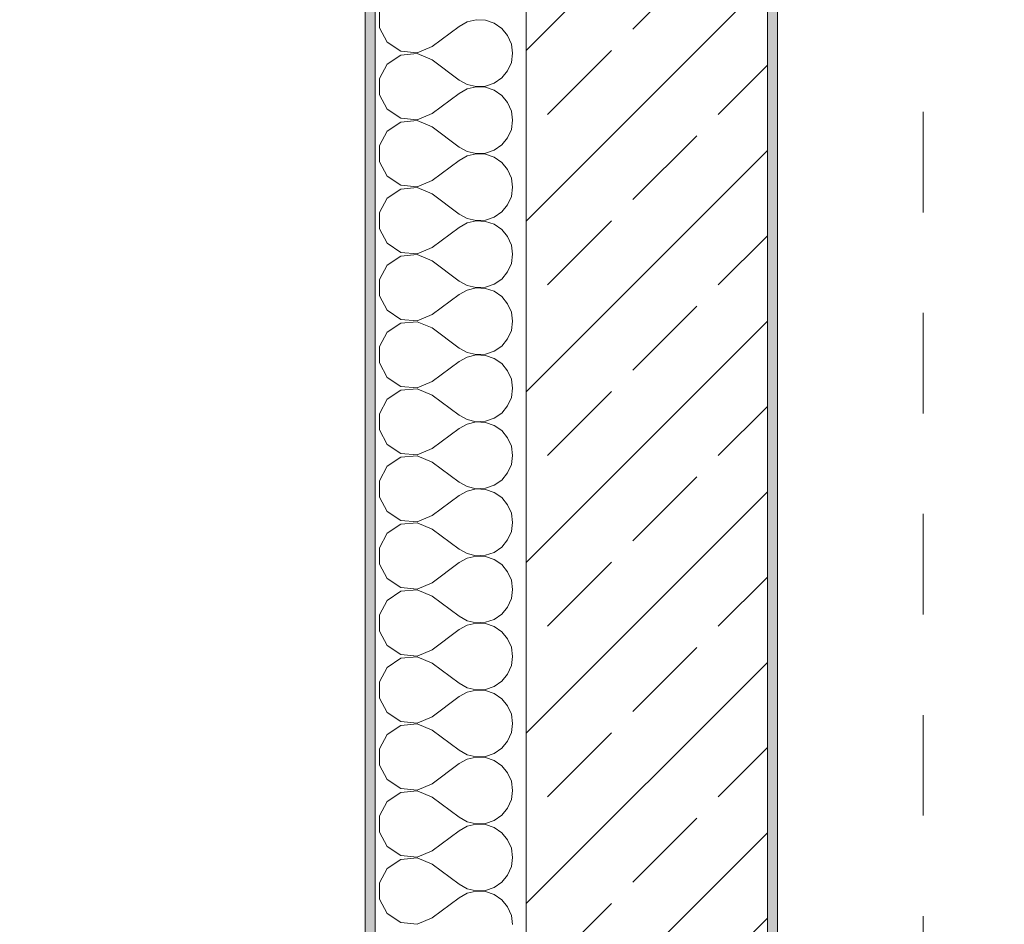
# Model space of a CAD drawing. Header units: metres. Extents: x -3.6 to 84.5, y -11 to 16.8.
# Tile 401 of 656: x 43.4 to 44.4, y -6.5 to -5.6. Entities that reach past the tile are written whole.
import ezdxf

# ---------------------------------------------------------------- set-up
doc = ezdxf.new("R2010")
doc.units = ezdxf.units.M
doc.header["$MEASUREMENT"] = 0
for name, pattern in [('Strichlinie doppelt', [0.546806, 0.264583, -0.105833, 0.070556, -0.105833]), ('Untersicht', [0.1, 0.075, -0.025]), ('Wipeout_Contour', [1, 0, -1])]:
    doc.linetypes.add(name, pattern=pattern)
for name, color, linetype in [('152 - Bemaßung_ Beschriftung.Ausbau', 7, 'Continuous'), ('301 - Elemente.Linie', 7, 'Continuous'), ('451 - Universal.Achsen Raster', 7, 'Continuous'), ('603 - Struktur.Bodenplatte_ Decke Roh', 7, 'Continuous'), ('604 - Struktur.Wand Aussen', 7, 'Continuous')]:
    doc.layers.add(name, color=color, linetype=linetype)
doc.styles.add('ERSTELLTER_STIL_2', font='txt')
doc.dimstyles.new('ERSTELLTER_STIL__3', dxfattribs={"dimtxt": 0.1, "dimasz": 0.0532, "dimexe": 0.18, "dimexo": 0.0625, "dimgap": 0, "dimtad": 1, "dimtih": 1, "dimtoh": 1, "dimzin": 0, "dimdsep": 46, "dimtxsty": 'ERSTELLTER_STIL_2', "dimblk": 'ARROWHEAD_2', "dimblk1": 'ARROWHEAD_2', "dimblk2": 'ARROWHEAD_2', "dimcen": 0.09, "dimse1": 1, "dimse2": 1, "dimclrd": 7, "dimclre": 7, "dimclrt": 7, "dimazin": 0, "dimtfac": 1, "dimtdec": 4, "dimtmove": 0, "dimatfit": 3, "dimfxl": 1, "dimtolj": 1, "dimtzin": 0, "dimarcsym": 0})
doc.dimstyles.new('ERSTELLTER_STIL__4', dxfattribs={"dimtxt": 0.1, "dimasz": 0.0532, "dimexe": 0.18, "dimexo": 0.0625, "dimgap": 0, "dimtad": 1, "dimtih": 1, "dimtoh": 1, "dimzin": 0, "dimdsep": 46, "dimtxsty": 'ERSTELLTER_STIL_2', "dimblk": 'ARROWHEAD_2', "dimblk1": 'ARROWHEAD_2', "dimblk2": 'ARROWHEAD_2', "dimcen": 0.09, "dimse1": 1, "dimse2": 1, "dimclrd": 7, "dimclre": 7, "dimclrt": 7, "dimazin": 0, "dimtfac": 1, "dimtdec": 4, "dimtmove": 2, "dimatfit": 3, "dimfxl": 1, "dimtolj": 1, "dimtzin": 0, "dimarcsym": 0})

# ---------------------------------------------------------------- blocks, each defined once
blk = doc.blocks.new('*X221')
at = {"layer": '604 - Struktur.Wand Aussen', "color": 7, "linetype": 'Continuous', "lineweight": 5}
for p, q in [((43.74434, -5.62521), (43.74434, -5.64144)), ((43.79667, -5.65999), (43.82333, -5.63999)), ((43.83138, -5.63554), (43.82333, -5.63999)), ((43.84034, -5.63346), (43.83138, -5.63554)), ((43.84953, -5.63391), (43.84034, -5.63346)), ((43.85824, -5.63684), (43.84953, -5.63391)), ((43.86582, -5.64205), (43.85824, -5.63684)), ((43.74434, -5.64144), (43.75201, -5.65575)), ((43.87169, -5.64913), (43.86582, -5.64205)), ((43.8754, -5.65755), (43.87169, -5.64913)), ((43.75201, -5.65575), (43.76553, -5.66474)), ((43.7817, -5.66628), (43.79667, -5.65999)), ((43.87667, -5.66666), (43.8754, -5.65755)), ((43.76553, -5.66857), (43.75201, -5.67756)), ((43.76553, -5.66474), (43.7817, -5.66628)), ((43.7817, -5.66704), (43.76553, -5.66857)), ((43.79667, -5.67333), (43.7817, -5.66704)), ((43.8754, -5.67577), (43.87667, -5.66666)), ((43.75201, -5.67756), (43.74434, -5.69187)), ((43.79667, -5.67333), (43.82333, -5.69333)), ((43.87169, -5.68418), (43.8754, -5.67577)), ((43.86582, -5.69126), (43.87169, -5.68418)), ((43.74434, -5.69187), (43.74434, -5.70811)), ((43.82333, -5.69333), (43.83138, -5.69778)), ((43.83138, -5.69778), (43.84034, -5.69986)), ((43.84953, -5.69941), (43.85824, -5.69647)), ((43.85824, -5.69647), (43.86582, -5.69126)), ((43.74434, -5.70811), (43.75201, -5.72242)), ((43.79667, -5.72666), (43.82333, -5.70666)), ((43.83138, -5.70221), (43.82333, -5.70666)), ((43.84034, -5.70013), (43.83138, -5.70221)), ((43.84034, -5.69986), (43.84953, -5.69941)), ((43.84953, -5.70057), (43.84034, -5.70013)), ((43.85824, -5.70351), (43.84953, -5.70057)), ((43.86582, -5.70872), (43.85824, -5.70351)), ((43.87169, -5.7158), (43.86582, -5.70872)), ((43.8754, -5.72422), (43.87169, -5.7158)), ((43.75201, -5.72242), (43.76553, -5.73141)), ((43.7817, -5.73294), (43.79667, -5.72666)), ((43.87667, -5.73333), (43.8754, -5.72422)), ((43.76553, -5.73524), (43.75201, -5.74423)), ((43.76553, -5.73141), (43.7817, -5.73294)), ((43.7817, -5.73371), (43.76553, -5.73524)), ((43.79667, -5.73999), (43.7817, -5.73371)), ((43.8754, -5.74243), (43.87667, -5.73333)), ((43.75201, -5.74423), (43.74434, -5.75854)), ((43.79667, -5.73999), (43.82333, -5.75999)), ((43.87169, -5.75085), (43.8754, -5.74243)), ((43.85824, -5.76314), (43.86582, -5.75793)), ((43.86582, -5.75793), (43.87169, -5.75085)), ((43.74434, -5.75854), (43.74434, -5.77478)), ((43.82333, -5.75999), (43.83138, -5.76444)), ((43.83138, -5.76444), (43.84034, -5.76652)), ((43.84034, -5.76679), (43.83138, -5.76888)), ((43.84034, -5.76652), (43.84953, -5.76608)), ((43.84953, -5.76724), (43.84034, -5.76679)), ((43.84953, -5.76608), (43.85824, -5.76314)), ((43.85824, -5.77018), (43.84953, -5.76724)), ((43.74434, -5.77478), (43.75201, -5.78909)), ((43.79667, -5.79333), (43.82333, -5.77333)), ((43.83138, -5.76888), (43.82333, -5.77333)), ((43.86582, -5.77539), (43.85824, -5.77018)), ((43.87169, -5.78247), (43.86582, -5.77539)), ((43.8754, -5.79088), (43.87169, -5.78247)), ((43.75201, -5.78909), (43.76553, -5.79808)), ((43.7817, -5.79961), (43.79667, -5.79333)), ((43.87667, -5.79999), (43.8754, -5.79088)), ((43.76553, -5.80191), (43.75201, -5.8109)), ((43.76553, -5.79808), (43.7817, -5.79961)), ((43.7817, -5.80037), (43.76553, -5.80191)), ((43.79667, -5.80666), (43.7817, -5.80037)), ((43.79667, -5.80666), (43.82333, -5.82666)), ((43.8754, -5.8091), (43.87667, -5.79999)), ((43.75201, -5.8109), (43.74434, -5.82521)), ((43.87169, -5.81752), (43.8754, -5.8091)), ((43.74434, -5.82521), (43.74434, -5.84144)), ((43.82333, -5.82666), (43.83138, -5.83111)), ((43.85824, -5.82981), (43.86582, -5.8246)), ((43.86582, -5.8246), (43.87169, -5.81752)), ((43.83138, -5.83554), (43.82333, -5.83999)), ((43.83138, -5.83111), (43.84034, -5.83319)), ((43.84034, -5.83346), (43.83138, -5.83554)), ((43.84034, -5.83319), (43.84953, -5.83275)), ((43.84953, -5.83391), (43.84034, -5.83346)), ((43.84953, -5.83275), (43.85824, -5.82981)), ((43.85824, -5.83684), (43.84953, -5.83391)), ((43.74434, -5.84144), (43.75201, -5.85575)), ((43.79667, -5.85999), (43.82333, -5.83999)), ((43.86582, -5.84205), (43.85824, -5.83684)), ((43.87169, -5.84913), (43.86582, -5.84205)), ((43.75201, -5.85575), (43.76553, -5.86474)), ((43.8754, -5.85755), (43.87169, -5.84913)), ((43.76553, -5.86474), (43.7817, -5.86628)), ((43.7817, -5.86628), (43.79667, -5.85999)), ((43.87667, -5.86666), (43.8754, -5.85755)), ((43.76553, -5.86857), (43.75201, -5.87756)), ((43.7817, -5.86704), (43.76553, -5.86857)), ((43.79667, -5.87333), (43.7817, -5.86704)), ((43.79667, -5.87333), (43.82333, -5.89333)), ((43.8754, -5.87577), (43.87667, -5.86666)), ((43.75201, -5.87756), (43.74434, -5.89187)), ((43.86582, -5.89126), (43.87169, -5.88418)), ((43.87169, -5.88418), (43.8754, -5.87577)), ((43.74434, -5.89187), (43.74434, -5.90811)), ((43.82333, -5.89333), (43.83138, -5.89778)), ((43.85824, -5.89647), (43.86582, -5.89126)), ((43.83138, -5.90221), (43.82333, -5.90666)), ((43.83138, -5.89778), (43.84034, -5.89986)), ((43.84034, -5.90013), (43.83138, -5.90221)), ((43.84034, -5.89986), (43.84953, -5.89941)), ((43.84953, -5.90057), (43.84034, -5.90013)), ((43.84953, -5.89941), (43.85824, -5.89647)), ((43.85824, -5.90351), (43.84953, -5.90057)), ((43.86582, -5.90872), (43.85824, -5.90351)), ((43.74434, -5.90811), (43.75201, -5.92242)), ((43.79667, -5.92666), (43.82333, -5.90666)), ((43.87169, -5.9158), (43.86582, -5.90872)), ((43.75201, -5.92242), (43.76553, -5.93141)), ((43.8754, -5.92422), (43.87169, -5.9158)), ((43.87667, -5.93333), (43.8754, -5.92422)), ((43.76553, -5.93141), (43.7817, -5.93294)), ((43.7817, -5.93371), (43.76553, -5.93524)), ((43.7817, -5.93294), (43.79667, -5.92666)), ((43.79667, -5.93999), (43.7817, -5.93371)), ((43.8754, -5.94243), (43.87667, -5.93333)), ((43.76553, -5.93524), (43.75201, -5.94423)), ((43.79667, -5.93999), (43.82333, -5.95999)), ((43.87169, -5.95085), (43.8754, -5.94243)), ((43.75201, -5.94423), (43.74434, -5.95854)), ((43.86582, -5.95793), (43.87169, -5.95085)), ((43.74434, -5.95854), (43.74434, -5.97478)), ((43.82333, -5.95999), (43.83138, -5.96444)), ((43.84953, -5.96608), (43.85824, -5.96314)), ((43.85824, -5.96314), (43.86582, -5.95793)), ((43.79667, -5.99333), (43.82333, -5.97333)), ((43.83138, -5.96888), (43.82333, -5.97333)), ((43.83138, -5.96444), (43.84034, -5.96652)), ((43.84034, -5.96679), (43.83138, -5.96888)), ((43.84034, -5.96652), (43.84953, -5.96608)), ((43.84953, -5.96724), (43.84034, -5.96679)), ((43.85824, -5.97018), (43.84953, -5.96724)), ((43.86582, -5.97539), (43.85824, -5.97018)), ((43.74434, -5.97478), (43.75201, -5.98909)), ((43.87169, -5.98247), (43.86582, -5.97539)), ((43.8754, -5.99088), (43.87169, -5.98247)), ((43.75201, -5.98909), (43.76553, -5.99808)), ((43.87667, -5.99999), (43.8754, -5.99088)), ((43.76553, -6.00191), (43.75201, -6.0109)), ((43.76553, -5.99808), (43.7817, -5.99961)), ((43.7817, -6.00037), (43.76553, -6.00191)), ((43.7817, -5.99961), (43.79667, -5.99333)), ((43.79667, -6.00666), (43.7817, -6.00037)), ((43.8754, -6.0091), (43.87667, -5.99999)), ((43.75201, -6.0109), (43.74434, -6.02521)), ((43.79667, -6.00666), (43.82333, -6.02666)), ((43.87169, -6.01752), (43.8754, -6.0091)), ((43.86582, -6.0246), (43.87169, -6.01752)), ((43.74434, -6.02521), (43.74434, -6.04144)), ((43.82333, -6.02666), (43.83138, -6.03111)), ((43.83138, -6.03111), (43.84034, -6.03319)), ((43.84953, -6.03275), (43.85824, -6.02981)), ((43.85824, -6.02981), (43.86582, -6.0246)), ((43.74434, -6.04144), (43.75201, -6.05575)), ((43.79667, -6.05999), (43.82333, -6.03999)), ((43.83138, -6.03554), (43.82333, -6.03999)), ((43.84034, -6.03346), (43.83138, -6.03554)), ((43.84034, -6.03319), (43.84953, -6.03275)), ((43.84953, -6.03391), (43.84034, -6.03346)), ((43.85824, -6.03684), (43.84953, -6.03391)), ((43.86582, -6.04205), (43.85824, -6.03684)), ((43.87169, -6.04913), (43.86582, -6.04205)), ((43.8754, -6.05755), (43.87169, -6.04913)), ((43.75201, -6.05575), (43.76553, -6.06474)), ((43.7817, -6.06628), (43.79667, -6.05999)), ((43.87667, -6.06666), (43.8754, -6.05755)), ((43.76553, -6.06857), (43.75201, -6.07756)), ((43.76553, -6.06474), (43.7817, -6.06628)), ((43.7817, -6.06704), (43.76553, -6.06857)), ((43.79667, -6.07333), (43.7817, -6.06704)), ((43.8754, -6.07577), (43.87667, -6.06666)), ((43.75201, -6.07756), (43.74434, -6.09187)), ((43.79667, -6.07333), (43.82333, -6.09333)), ((43.87169, -6.08418), (43.8754, -6.07577)), ((43.86582, -6.09126), (43.87169, -6.08418)), ((43.74434, -6.09187), (43.74434, -6.10811)), ((43.82333, -6.09333), (43.83138, -6.09778)), ((43.83138, -6.09778), (43.84034, -6.09986)), ((43.84034, -6.10013), (43.83138, -6.10221)), ((43.84034, -6.09986), (43.84953, -6.09941)), ((43.84953, -6.10057), (43.84034, -6.10013)), ((43.84953, -6.09941), (43.85824, -6.09647)), ((43.85824, -6.10351), (43.84953, -6.10057)), ((43.85824, -6.09647), (43.86582, -6.09126)), ((43.74434, -6.10811), (43.75201, -6.12242)), ((43.79667, -6.12666), (43.82333, -6.10666)), ((43.83138, -6.10221), (43.82333, -6.10666)), ((43.86582, -6.10872), (43.85824, -6.10351)), ((43.87169, -6.1158), (43.86582, -6.10872)), ((43.8754, -6.12422), (43.87169, -6.1158)), ((43.75201, -6.12242), (43.76553, -6.13141)), ((43.7817, -6.13294), (43.79667, -6.12666)), ((43.87667, -6.13333), (43.8754, -6.12422)), ((43.76553, -6.13524), (43.75201, -6.14423)), ((43.76553, -6.13141), (43.7817, -6.13294)), ((43.7817, -6.13371), (43.76553, -6.13524)), ((43.79667, -6.13999), (43.7817, -6.13371)), ((43.79667, -6.13999), (43.82333, -6.15999)), ((43.8754, -6.14243), (43.87667, -6.13333)), ((43.75201, -6.14423), (43.74434, -6.15854)), ((43.87169, -6.15085), (43.8754, -6.14243)), ((43.74434, -6.15854), (43.74434, -6.17478)), ((43.85824, -6.16314), (43.86582, -6.15793)), ((43.86582, -6.15793), (43.87169, -6.15085)), ((43.82333, -6.15999), (43.83138, -6.16444)), ((43.83138, -6.16888), (43.82333, -6.17333)), ((43.83138, -6.16444), (43.84034, -6.16652)), ((43.84034, -6.16679), (43.83138, -6.16888)), ((43.84034, -6.16652), (43.84953, -6.16608)), ((43.84953, -6.16724), (43.84034, -6.16679)), ((43.84953, -6.16608), (43.85824, -6.16314)), ((43.85824, -6.17018), (43.84953, -6.16724)), ((43.74434, -6.17478), (43.75201, -6.18909)), ((43.79667, -6.19333), (43.82333, -6.17333)), ((43.86582, -6.17539), (43.85824, -6.17018)), ((43.87169, -6.18247), (43.86582, -6.17539)), ((43.8754, -6.19088), (43.87169, -6.18247)), ((43.75201, -6.18909), (43.76553, -6.19808)), ((43.76553, -6.19808), (43.7817, -6.19961)), ((43.7817, -6.19961), (43.79667, -6.19333)), ((43.87667, -6.19999), (43.8754, -6.19088)), ((43.76553, -6.20191), (43.75201, -6.2109)), ((43.7817, -6.20037), (43.76553, -6.20191)), ((43.79667, -6.20666), (43.7817, -6.20037)), ((43.79667, -6.20666), (43.82333, -6.22666)), ((43.8754, -6.2091), (43.87667, -6.19999)), ((43.75201, -6.2109), (43.74434, -6.22521)), ((43.86582, -6.2246), (43.87169, -6.21752)), ((43.87169, -6.21752), (43.8754, -6.2091)), ((43.74434, -6.22521), (43.74434, -6.24144)), ((43.82333, -6.22666), (43.83138, -6.23111)), ((43.85824, -6.22981), (43.86582, -6.2246)), ((43.83138, -6.23554), (43.82333, -6.23999)), ((43.83138, -6.23111), (43.84034, -6.23319)), ((43.84034, -6.23346), (43.83138, -6.23554)), ((43.84034, -6.23319), (43.84953, -6.23275)), ((43.84953, -6.23391), (43.84034, -6.23346)), ((43.84953, -6.23275), (43.85824, -6.22981)), ((43.85824, -6.23684), (43.84953, -6.23391)), ((43.86582, -6.24205), (43.85824, -6.23684)), ((43.74434, -6.24144), (43.75201, -6.25575)), ((43.79667, -6.25999), (43.82333, -6.23999)), ((43.87169, -6.24913), (43.86582, -6.24205)), ((43.75201, -6.25575), (43.76553, -6.26474)), ((43.8754, -6.25755), (43.87169, -6.24913)), ((43.87667, -6.26666), (43.8754, -6.25755)), ((43.76553, -6.26474), (43.7817, -6.26628)), ((43.7817, -6.26704), (43.76553, -6.26857)), ((43.7817, -6.26628), (43.79667, -6.25999)), ((43.79667, -6.27333), (43.7817, -6.26704)), ((43.8754, -6.27577), (43.87667, -6.26666)), ((43.76553, -6.26857), (43.75201, -6.27756)), ((43.79667, -6.27333), (43.82333, -6.29333)), ((43.87169, -6.28418), (43.8754, -6.27577)), ((43.75201, -6.27756), (43.74434, -6.29187)), ((43.86582, -6.29126), (43.87169, -6.28418)), ((43.74434, -6.29187), (43.74434, -6.30811)), ((43.82333, -6.29333), (43.83138, -6.29778)), ((43.84953, -6.29941), (43.85824, -6.29647)), ((43.85824, -6.29647), (43.86582, -6.29126)), ((43.83138, -6.30221), (43.82333, -6.30666)), ((43.83138, -6.29778), (43.84034, -6.29986)), ((43.84034, -6.30013), (43.83138, -6.30221)), ((43.84034, -6.29986), (43.84953, -6.29941)), ((43.84953, -6.30057), (43.84034, -6.30013)), ((43.85824, -6.30351), (43.84953, -6.30057)), ((43.86582, -6.30872), (43.85824, -6.30351)), ((43.74434, -6.30811), (43.75201, -6.32242)), ((43.79667, -6.32666), (43.82333, -6.30666)), ((43.87169, -6.3158), (43.86582, -6.30872)), ((43.8754, -6.32422), (43.87169, -6.3158)), ((43.75201, -6.32242), (43.76553, -6.33141)), ((43.87667, -6.33333), (43.8754, -6.32422)), ((43.76553, -6.33524), (43.75201, -6.34423)), ((43.76553, -6.33141), (43.7817, -6.33294)), ((43.7817, -6.33371), (43.76553, -6.33524)), ((43.7817, -6.33294), (43.79667, -6.32666)), ((43.79667, -6.33999), (43.7817, -6.33371)), ((43.8754, -6.34243), (43.87667, -6.33333)), ((43.75201, -6.34423), (43.74434, -6.35854)), ((43.79667, -6.33999), (43.82333, -6.35999)), ((43.87169, -6.35085), (43.8754, -6.34243)), ((43.86582, -6.35793), (43.87169, -6.35085)), ((43.74434, -6.35854), (43.74434, -6.37478)), ((43.82333, -6.35999), (43.83138, -6.36444)), ((43.83138, -6.36444), (43.84034, -6.36652)), ((43.84953, -6.36608), (43.85824, -6.36314)), ((43.85824, -6.36314), (43.86582, -6.35793)), ((43.74434, -6.37478), (43.75201, -6.38909)), ((43.79667, -6.39333), (43.82333, -6.37333)), ((43.83138, -6.36888), (43.82333, -6.37333)), ((43.84034, -6.36679), (43.83138, -6.36888)), ((43.84034, -6.36652), (43.84953, -6.36608)), ((43.84953, -6.36724), (43.84034, -6.36679)), ((43.85824, -6.37018), (43.84953, -6.36724)), ((43.86582, -6.37539), (43.85824, -6.37018)), ((43.87169, -6.38247), (43.86582, -6.37539)), ((43.8754, -6.39088), (43.87169, -6.38247)), ((43.75201, -6.38909), (43.76553, -6.39808)), ((43.7817, -6.39961), (43.79667, -6.39333)), ((43.87667, -6.39999), (43.8754, -6.39088)), ((43.76553, -6.40191), (43.75201, -6.4109)), ((43.76553, -6.39808), (43.7817, -6.39961)), ((43.7817, -6.40037), (43.76553, -6.40191)), ((43.79667, -6.40666), (43.7817, -6.40037)), ((43.8754, -6.4091), (43.87667, -6.39999)), ((43.75201, -6.4109), (43.74434, -6.42521)), ((43.79667, -6.40666), (43.82333, -6.42666)), ((43.87169, -6.41752), (43.8754, -6.4091)), ((43.86582, -6.4246), (43.87169, -6.41752)), ((43.74434, -6.42521), (43.74434, -6.44144)), ((43.82333, -6.42666), (43.83138, -6.43111)), ((43.83138, -6.43111), (43.84034, -6.43319)), ((43.84034, -6.43346), (43.83138, -6.43554)), ((43.84034, -6.43319), (43.84953, -6.43275)), ((43.84953, -6.43391), (43.84034, -6.43346)), ((43.84953, -6.43275), (43.85824, -6.42981)), ((43.85824, -6.42981), (43.86582, -6.4246)), ((43.74434, -6.44144), (43.75201, -6.45575)), ((43.79667, -6.45999), (43.82333, -6.43999)), ((43.83138, -6.43554), (43.82333, -6.43999)), ((43.85824, -6.43684), (43.84953, -6.43391)), ((43.86582, -6.44205), (43.85824, -6.43684)), ((43.87169, -6.44913), (43.86582, -6.44205)), ((43.8754, -6.45755), (43.87169, -6.44913)), ((43.75201, -6.45575), (43.76553, -6.46474)), ((43.7817, -6.46628), (43.79667, -6.45999)), ((43.87667, -6.46666), (43.8754, -6.45755)), ((43.76553, -6.46857), (43.75201, -6.47756)), ((43.76553, -6.46474), (43.7817, -6.46628)), ((43.7817, -6.46704), (43.76553, -6.46857)), ((43.79667, -6.47333), (43.7817, -6.46704)), ((43.8754, -6.47577), (43.87667, -6.46666)), ((43.75201, -6.47756), (43.74434, -6.49187)), ((43.79667, -6.47333), (43.82333, -6.49333)), ((43.87169, -6.48418), (43.8754, -6.47577)), ((43.74434, -6.49187), (43.74434, -6.50811)), ((43.85824, -6.49647), (43.86582, -6.49126)), ((43.86582, -6.49126), (43.87169, -6.48418)), ((43.82333, -6.49333), (43.83138, -6.49778)), ((43.83138, -6.50221), (43.82333, -6.50666)), ((43.83138, -6.49778), (43.84034, -6.49986)), ((43.84034, -6.50013), (43.83138, -6.50221)), ((43.84034, -6.49986), (43.84953, -6.49941)), ((43.84953, -6.50057), (43.84034, -6.50013)), ((43.84953, -6.49941), (43.85824, -6.49647)), ((43.85824, -6.50351), (43.84953, -6.50057)), ((43.74434, -6.50811), (43.75201, -6.52242)), ((43.79667, -6.52666), (43.82333, -6.50666)), ((43.86582, -6.50872), (43.85824, -6.50351)), ((43.87169, -6.5158), (43.86582, -6.50872)), ((43.8754, -6.52422), (43.87169, -6.5158)), ((43.75201, -6.52242), (43.76553, -6.53141)), ((43.76553, -6.53141), (43.7817, -6.53294)), ((43.7817, -6.53294), (43.79667, -6.52666)), ((43.87667, -6.53333), (43.8754, -6.52422))]:
    blk.add_line(p, q, dxfattribs=at)
blk = doc.blocks.new('*D271')
at = {"layer": '152 - Bemaßung_ Beschriftung.Ausbau', "color": 7, "linetype": 'Continuous', "lineweight": 5}
for p, q in [((43.14, -8.6375), (43.14, -8.5325)), ((43.16021, -8.55), (43.11979, -8.62)), ((43.76021, -8.55), (43.71979, -8.62)), ((41.94, -8.585), (43.14, -8.585)), ((43.14, -8.585), (43.74, -8.585))]:
    blk.add_line(p, q, dxfattribs=at)
at = {"layer": '152 - Bemaßung_ Beschriftung.Ausbau', "color": 7, "lineweight": 5, "insert": (43.36411, -8.565), "char_height": 0.1, "attachment_point": 7, "style": 'ERSTELLTER_STIL_2'}
blk.add_mtext('\\A1;{\\pql;\\fArial|b0|i0|c0|p38;60}', dxfattribs=at)
blk = doc.blocks.new('ARROWHEAD_2')
at = {"color": 0, "linetype": 'Continuous', "lineweight": 0}
for p, q in [((-0.378, -0.655), (0.378, 0.655)), ((0, 0), (-1, 0))]:
    blk.add_line(p, q, dxfattribs=at)
blk = doc.blocks.new('*D292')
at = {"layer": '152 - Bemaßung_ Beschriftung.Ausbau', "color": 7, "linetype": 'Continuous', "lineweight": 5}
for p, q in [((40.44002, -9.1375), (40.44002, -9.0325)), ((40.46023, -9.05), (40.41982, -9.12)), ((44.0102, -9.05), (43.96978, -9.12)), ((40.36502, -9.085), (40.44002, -9.085)), ((40.44002, -9.085), (43.98999, -9.085))]:
    blk.add_line(p, q, dxfattribs=at)
at = {"layer": '152 - Bemaßung_ Beschriftung.Ausbau', "color": 7, "lineweight": 5, "char_height": 0.1, "attachment_point": 7, "style": 'ERSTELLTER_STIL_2'}
for s, insert in [('\\A1;{\\pql;\\fArial|b0|i0|c0|p38;7\\fArial|b0|i0|c0|p38;\\A1{\\H.66x;\\S5^  ;}}', (40.46025, -9.06609)), ('\\A1;{\\pql;\\fArial|b0|i0|c0|p38;3,55}', (42.14496, -9.065))]:
    blk.add_mtext(s, dxfattribs=dict(at, insert=insert))
blk = doc.blocks.new('*D293')
at = {"layer": '152 - Bemaßung_ Beschriftung.Ausbau', "color": 7, "linetype": 'Continuous', "lineweight": 5}
for p, q in [((43.98999, -9.1375), (43.98999, -9.0325)), ((44.0102, -9.05), (43.96978, -9.12)), ((44.5602, -9.05), (44.51978, -9.12)), ((40.44002, -9.085), (43.98999, -9.085)), ((43.98999, -9.085), (44.53999, -9.085))]:
    blk.add_line(p, q, dxfattribs=at)
at = {"layer": '152 - Bemaßung_ Beschriftung.Ausbau', "color": 7, "lineweight": 5, "insert": (44.1891, -9.065), "char_height": 0.1, "attachment_point": 7, "style": 'ERSTELLTER_STIL_2'}
blk.add_mtext('\\A1;{\\pql;\\fArial|b0|i0|c0|p38;55}', dxfattribs=at)
blk = doc.blocks.new('*D294')
at = {"layer": '152 - Bemaßung_ Beschriftung.Ausbau', "color": 7, "linetype": 'Continuous', "lineweight": 5}
for p, q in [((44.53999, -9.1375), (44.53999, -9.0325)), ((44.5602, -9.05), (44.51978, -9.12)), ((44.8102, -9.05), (44.76978, -9.12)), ((43.98999, -9.085), (44.53999, -9.085)), ((44.53999, -9.085), (44.78999, -9.085))]:
    blk.add_line(p, q, dxfattribs=at)
at = {"layer": '152 - Bemaßung_ Beschriftung.Ausbau', "color": 7, "lineweight": 5, "insert": (44.5891, -9.065), "char_height": 0.1, "attachment_point": 7, "style": 'ERSTELLTER_STIL_2'}
blk.add_mtext('\\A1;{\\pql;\\fArial|b0|i0|c0|p38;25}', dxfattribs=at)
blk = doc.blocks.new('*D480')
at = {"layer": '152 - Bemaßung_ Beschriftung.Ausbau', "color": 7, "linetype": 'Continuous', "lineweight": 5}
for p, q in [((-0.165, -10.1375), (-0.165, -10.0325)), ((-0.14479, -10.05), (-0.18521, -10.12)), ((43.76021, -10.05), (43.71979, -10.12)), ((-0.19923, -10.085), (-0.165, -10.085)), ((-0.165, -10.085), (43.74, -10.085))]:
    blk.add_line(p, q, dxfattribs=at)
at = {"layer": '152 - Bemaßung_ Beschriftung.Ausbau', "color": 7, "lineweight": 5, "char_height": 0.1, "attachment_point": 7, "style": 'ERSTELLTER_STIL_2'}
for s, insert in [('\\A1;{\\pql;\\fArial|b0|i0|c0|p38;43,90\\fArial|b0|i0|c0|p38;\\A1{\\H.66x;\\S5^  ;}}', (21.5156, -10.08441)), ('\\A1;{\\pql;\\fArial|b0|i0|c0|p38;15}', (43.568, -10.065))]:
    blk.add_mtext(s, dxfattribs=dict(at, insert=insert))
blk = doc.blocks.new('*D483')
at = {"layer": '152 - Bemaßung_ Beschriftung.Ausbau', "color": 7, "linetype": 'Continuous', "lineweight": 5}
for p, q in [((44.13, -10.1375), (44.13, -10.0325)), ((44.15021, -10.05), (44.10979, -10.12)), ((52.13021, -10.05), (52.08979, -10.12)), ((43.89, -10.085), (44.13, -10.085)), ((44.13, -10.085), (52.11, -10.085))]:
    blk.add_line(p, q, dxfattribs=at)
at = {"layer": '152 - Bemaßung_ Beschriftung.Ausbau', "color": 7, "lineweight": 5, "char_height": 0.1, "attachment_point": 7, "style": 'ERSTELLTER_STIL_2'}
for s, insert in [('\\A1;{\\pql;\\fArial|b0|i0|c0|p38;7,98}', (47.98697, -10.065)), ('\\A1;{\\pql;\\fArial|b0|i0|c0|p38;14}', (52.1028, -10.0755))]:
    blk.add_mtext(s, dxfattribs=dict(at, insert=insert))
blk = doc.blocks.new('*D484')
at = {"layer": '152 - Bemaßung_ Beschriftung.Ausbau', "color": 7, "linetype": 'Continuous', "lineweight": 5}
for p, q in [((52.11, -10.1375), (52.11, -10.0325)), ((52.13021, -10.05), (52.08979, -10.12)), ((52.27021, -10.05), (52.22979, -10.12)), ((44.13, -10.085), (52.11, -10.085)), ((52.11, -10.085), (52.25, -10.085))]:
    blk.add_line(p, q, dxfattribs=at)
blk = doc.blocks.new('*D516')
at = {"layer": '152 - Bemaßung_ Beschriftung.Ausbau', "color": 7, "linetype": 'Continuous', "lineweight": 5}
for p, q in [((40.27999, -9.6375), (40.27999, -9.5325)), ((40.3002, -9.55), (40.25978, -9.62)), ((43.6002, -9.55), (43.55978, -9.62)), ((39.97999, -9.585), (40.27999, -9.585)), ((40.27999, -9.585), (43.57999, -9.585))]:
    blk.add_line(p, q, dxfattribs=at)
at = {"layer": '152 - Bemaßung_ Beschriftung.Ausbau', "color": 7, "lineweight": 5, "insert": (41.79696, -9.565), "char_height": 0.1, "attachment_point": 7, "style": 'ERSTELLTER_STIL_2'}
blk.add_mtext('\\A1;{\\pql;\\fArial|b0|i0|c0|p38;3,30}', dxfattribs=at)
blk = doc.blocks.new('*D517')
at = {"layer": '152 - Bemaßung_ Beschriftung.Ausbau', "color": 7, "linetype": 'Continuous', "lineweight": 5}
for p, q in [((43.57999, -9.6375), (43.57999, -9.5325)), ((43.6002, -9.55), (43.55978, -9.62)), ((43.9002, -9.55), (43.85978, -9.62)), ((40.27999, -9.585), (43.57999, -9.585)), ((43.57999, -9.585), (43.87999, -9.585))]:
    blk.add_line(p, q, dxfattribs=at)
at = {"layer": '152 - Bemaßung_ Beschriftung.Ausbau', "color": 7, "lineweight": 5, "insert": (43.6541, -9.565), "char_height": 0.1, "attachment_point": 7, "style": 'ERSTELLTER_STIL_2'}
blk.add_mtext('\\A1;{\\pql;\\fArial|b0|i0|c0|p38;30}', dxfattribs=at)
blk = doc.blocks.new('*D518')
at = {"layer": '152 - Bemaßung_ Beschriftung.Ausbau', "color": 7, "linetype": 'Continuous', "lineweight": 5}
for p, q in [((43.87999, -9.6375), (43.87999, -9.5325)), ((43.9002, -9.55), (43.85978, -9.62)), ((47.2002, -9.55), (47.15978, -9.62)), ((43.57999, -9.585), (43.87999, -9.585)), ((43.87999, -9.585), (47.17999, -9.585))]:
    blk.add_line(p, q, dxfattribs=at)
at = {"layer": '152 - Bemaßung_ Beschriftung.Ausbau', "color": 7, "lineweight": 5, "insert": (45.39696, -9.565), "char_height": 0.1, "attachment_point": 7, "style": 'ERSTELLTER_STIL_2'}
blk.add_mtext('\\A1;{\\pql;\\fArial|b0|i0|c0|p38;3,30}', dxfattribs=at)
blk = doc.blocks.new('*D519')
at = {"layer": '152 - Bemaßung_ Beschriftung.Ausbau', "color": 7, "linetype": 'Continuous', "lineweight": 5}
for p, q in [((47.17999, -9.6375), (47.17999, -9.5325)), ((47.2002, -9.55), (47.15978, -9.62)), ((47.5002, -9.55), (47.45978, -9.62)), ((43.87999, -9.585), (47.17999, -9.585)), ((47.17999, -9.585), (47.47999, -9.585))]:
    blk.add_line(p, q, dxfattribs=at)
at = {"layer": '152 - Bemaßung_ Beschriftung.Ausbau', "color": 7, "lineweight": 5, "insert": (47.2541, -9.565), "char_height": 0.1, "attachment_point": 7, "style": 'ERSTELLTER_STIL_2'}
blk.add_mtext('\\A1;{\\pql;\\fArial|b0|i0|c0|p38;30}', dxfattribs=at)
blk = doc.blocks.new('*D633')
at = {"layer": '152 - Bemaßung_ Beschriftung.Ausbau', "color": 7, "linetype": 'Continuous', "lineweight": 5}
for p, q in [((43.74, -0.71752), (43.74, -0.61252)), ((43.89, -0.71752), (43.89, -0.61252)), ((43.76021, -0.63002), (43.71979, -0.70002)), ((43.91021, -0.63002), (43.86979, -0.70002)), ((43.70577, -0.66502), (43.74, -0.66502)), ((43.74, -0.66502), (43.89, -0.66502))]:
    blk.add_line(p, q, dxfattribs=at)
at = {"layer": '152 - Bemaßung_ Beschriftung.Ausbau', "color": 7, "lineweight": 5, "insert": (43.568, -0.64502), "char_height": 0.1, "attachment_point": 7, "style": 'ERSTELLTER_STIL_2'}
blk.add_mtext('\\A1;{\\pql;\\fArial|b0|i0|c0|p38;15}', dxfattribs=at)
blk = doc.blocks.new('*D634')
at = {"layer": '152 - Bemaßung_ Beschriftung.Ausbau', "color": 7, "linetype": 'Continuous', "lineweight": 5}
for p, q in [((43.89, -0.71752), (43.89, -0.61252)), ((44.13, -0.71752), (44.13, -0.61252)), ((43.91021, -0.63002), (43.86979, -0.70002)), ((44.10979, -0.70002), (44.15021, -0.63002)), ((44.15521, -0.63002), (44.11479, -0.70002)), ((43.89, -0.66502), (44.13, -0.66502))]:
    blk.add_line(p, q, dxfattribs=at)
at = {"color": 254, "linetype": 'Wipeout_Contour', "lineweight": 0, "ltscale": 176.067771}
blk.add_wipeout([(43.91537, -0.66377), (44.10464, -0.66377), (44.10464, -0.52627), (43.91537, -0.52627)], dxfattribs=at).dxf.layer = '152 - Bemaßung_ Beschriftung.Ausbau'
at = {"layer": '152 - Bemaßung_ Beschriftung.Ausbau', "color": 7, "lineweight": 5, "insert": (43.93412, -0.64502), "char_height": 0.1, "attachment_point": 7, "style": 'ERSTELLTER_STIL_2'}
blk.add_mtext('\\A1;{\\pql;\\fArial|b0|i0|c0|p38;24}', dxfattribs=at)
blk = doc.blocks.new('*D635')
at = {"layer": '152 - Bemaßung_ Beschriftung.Ausbau', "color": 7, "linetype": 'Continuous', "lineweight": 5}
for p, q in [((44.13, -0.71752), (44.13, -0.61252)), ((44.135, -0.71752), (44.135, -0.61252)), ((44.10979, -0.70002), (44.15021, -0.63002)), ((44.15521, -0.63002), (44.11479, -0.70002)), ((44.13, -0.66502), (44.135, -0.66502))]:
    blk.add_line(p, q, dxfattribs=at)
blk = doc.blocks.new('*D644')
at = {"layer": '152 - Bemaßung_ Beschriftung.Ausbau', "color": 7, "linetype": 'Continuous', "lineweight": 5}
for p, q in [((-0.165, -10.6375), (-0.165, -10.5325)), ((62.42503, -10.6375), (62.42503, -10.5325)), ((-0.14479, -10.55), (-0.18521, -10.62)), ((62.40482, -10.62), (62.44523, -10.55)), ((-0.19923, -10.585), (-0.165, -10.585)), ((-0.165, -10.585), (62.42503, -10.585)), ((62.42503, -10.585), (62.45926, -10.585))]:
    blk.add_line(p, q, dxfattribs=at)
at = {"layer": '152 - Bemaßung_ Beschriftung.Ausbau', "color": 7, "lineweight": 5, "insert": (30.95904, -10.565), "char_height": 0.1, "attachment_point": 7, "style": 'ERSTELLTER_STIL_2'}
blk.add_mtext('\\A1;{\\pql;\\fArial|b0|i0|c0|p38;62,59}', dxfattribs=at)

msp = doc.modelspace()

# ---------------------------------------------------------------- hatches: boundary and pattern name
at = {"layer": '604 - Struktur.Wand Aussen', "linetype": 'Continuous', "lineweight": 0, "true_color": 0x000000}
h = msp.add_hatch(dxfattribs=at)
h.set_pattern_fill('Verputz_0001', color=18, style=0, pattern_type=2)
h.set_pattern_definition([(0, (0, 0), (0, 0.08660254), [0, -0.05]), (0, (0.025, 0.0433), (0, 0.08660254), [0, -0.05])])
h.paths.add_polyline_path([(43.73, -3.2), (43.73, -8.085), (43.74, -8.085), (43.74, -3.2)])
h = msp.add_hatch(dxfattribs=at)
h.set_pattern_fill('Beton__Stahlbeton_0001', color=18, style=0, pattern_type=2)
h.set_pattern_definition([(45, (0, 0), (-0.0848528, 0.0848528), []), (45, (-0.04243, 0.04243), (-0.0848528, 0.0848528), [0.09, -0.03])])
h.paths.add_polyline_path([(44.01, -3.23), (43.89, -3.23), (43.89, -8.085), (44.13, -8.085), (44.13, -3.29), (44.08, -3.29), (44.01, -3.29)])
h = msp.add_hatch(dxfattribs=at)
h.set_pattern_fill('Gips_0001', color=18, style=0, pattern_type=2)
h.set_pattern_definition([(45, (0, 0), (-0.01767767, 0.01767767), [0, -0.025])])
h.paths.add_polyline_path([(44.14, -3.29), (44.13, -3.29), (44.13, -8.085), (44.14, -8.085)])

# ---------------------------------------------------------------- linework, layer by layer
at = {"layer": '301 - Elemente.Linie', "color": 7, "linetype": 'Untersicht', "lineweight": 13}
msp.add_line((44.285, -0.525), (44.285, -8.085), dxfattribs=at)
at = {"layer": '451 - Universal.Achsen Raster', "color": 160, "linetype": 'Strichlinie doppelt', "lineweight": 9, "true_color": 0x3232ff}
msp.add_line((43.72999, -10.585), (43.72999, 16.355), dxfattribs=at)
at = {"layer": '603 - Struktur.Bodenplatte_ Decke Roh', "color": 7, "linetype": 'Continuous', "lineweight": 18, "flags": 128}
msp.add_lwpolyline([(43.89, 0.005), (43.89, -8.085), (55.10999, -8.085)], dxfattribs=at)
at = {"layer": '604 - Struktur.Wand Aussen', "color": 7, "linetype": 'Continuous', "lineweight": 5}
msp.add_line((43.74, -3.23), (43.74, -8.085), dxfattribs=at)
at = {"layer": '604 - Struktur.Wand Aussen', "color": 7, "linetype": 'Continuous', "lineweight": 13}
for p, q in [((43.89, -3.23), (43.89, -8.085)), ((44.13, -8.085), (44.13, -3.29))]:
    msp.add_line(p, q, dxfattribs=at)
at = {"layer": '604 - Struktur.Wand Aussen', "color": 7, "linetype": 'Continuous', "lineweight": 5, "flags": 128}
for points in [[(43.73, -3.2), (43.73, -8.085)], [(44.14, -8.085), (44.14, -3.29)]]:
    msp.add_lwpolyline(points, dxfattribs=at)

# ---------------------------------------------------------------- block references
at = {"layer": '604 - Struktur.Wand Aussen', "color": 7, "lineweight": 18}
msp.add_blockref('*X221', (0, 0), dxfattribs=at)

# ---------------------------------------------------------------- dimensions: what is measured, and where the dimension line sits
at = {"layer": '152 - Bemaßung_ Beschriftung.Ausbau', "color": 7, "linetype": 'Continuous', "lineweight": 5}
for base, p1, p2, dimstyle, picture, middle in [((43.98999, -9.085), (40.44002, 2.0325), (43.98999, 0.94498), 'ERSTELLTER_STIL__3', '*D292', (42.27485, -9.015)), ((44.53999, -9.085), (43.98999, 0.94498), (44.53999, 1.6075), 'ERSTELLTER_STIL__3', '*D293', (44.26534, -9.015)), ((44.78999, -9.085), (44.53999, 1.6075), (44.78999, 1.5575), 'ERSTELLTER_STIL__3', '*D294', (44.66534, -9.015)), ((43.57999, -9.585), (40.27999, 0.69998), (43.57999, 0.69998), 'ERSTELLTER_STIL__3', '*D516', (41.92684, -9.515)), ((43.87999, -9.585), (43.57999, 0.69998), (43.87999, 0.69998), 'ERSTELLTER_STIL__3', '*D517', (43.73034, -9.515)), ((47.17999, -9.585), (43.87999, 0.69998), (47.17999, 0.69998), 'ERSTELLTER_STIL__3', '*D518', (45.52684, -9.515)), ((47.47999, -9.585), (47.17999, 0.69998), (47.47999, 0.69998), 'ERSTELLTER_STIL__3', '*D519', (47.33034, -9.515)), ((43.74, -8.585), (43.14, 0.125), (43.74, -8.085), 'ERSTELLTER_STIL__3', '*D271', (43.44035, -8.515)), ((43.740001, -10.085), (-0.165, -0.145), (43.740001, -8.085), 'ERSTELLTER_STIL__3', '*D480', (21.81866, -10.015)), ((43.89, -0.66502), (43.74, -8.085), (43.89, -8.085), 'ERSTELLTER_STIL__3', '*D633', (43.64423, -0.59502)), ((52.11, -10.085), (44.13, -8.085), (52.11, -3.26), 'ERSTELLTER_STIL__3', '*D483', (48.11685, -10.015)), ((52.25, -10.085), (52.11, -3.26), (52.25, -3.26), 'ERSTELLTER_STIL__4', '*D484', (52.17904, -10.0255))]:
    dim = msp.add_linear_dim(base=base, p1=p1, p2=p2, dimstyle=dimstyle, dxfattribs=at)
    dim.commit()
    dim.dimension.update_dxf_attribs({"geometry": picture, "text_midpoint": middle, "dimtype": 160})

# ---------------------------------------------------------------- next in the draw order: dimensions: what is measured, and where the dimension line sits
dim = msp.add_linear_dim(base=(44.13, -0.66502), p1=(43.89, -8.085), p2=(44.13, -8.085), dimstyle='ERSTELLTER_STIL__3', dxfattribs=at)
dim.commit()
dim.dimension.update_dxf_attribs({"geometry": '*D634', "text_midpoint": (44.01035, -0.59502), "dimtype": 160})

# ---------------------------------------------------------------- next in the draw order: dimensions: what is measured, and where the dimension line sits
for base, p1, p2, picture, middle in [((62.42503, -10.585), (-0.165, -0.145), (62.42503, 5.1), '*D644', (31.12704, -10.515)), ((44.135, -0.665024), (44.130001, -8.085), (44.135, -0.37), '*D635', (44.328407, -0.595024))]:
    dim = msp.add_linear_dim(base=base, p1=p1, p2=p2, dimstyle='ERSTELLTER_STIL__3', dxfattribs=at)
    dim.commit()
    dim.dimension.update_dxf_attribs({"geometry": picture, "text_midpoint": middle, "dimtype": 160})

doc.saveas('drawing.dxf')
